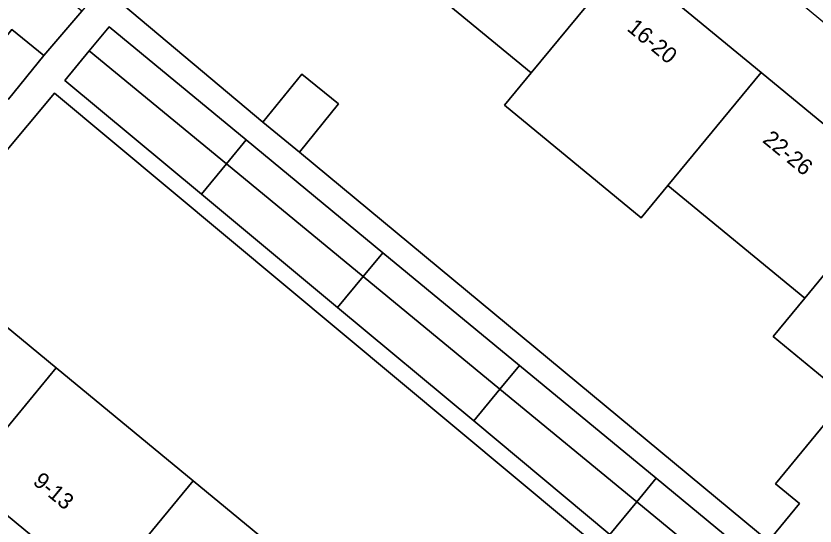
# Model space of a CAD drawing. Extents: x 162073 to 163043, y 381818 to 382561.
# Drawn here: x 162350.3 to 162399.8, y 382069.57 to 382101.18 of the extents above; entities that cross this region are included whole.
import ezdxf

# ---------------------------------------------------------------- set-up
doc = ezdxf.new("R2010")
doc.units = 0
for name, color, linetype in [('IMGEO_Erf', 7, 'Continuous'), ('IMGEO_Pand', 7, 'Continuous'), ('IMGEO_Pand_nummerreeks', 7, 'Continuous'), ('IMGEO_Voetpad_open', 7, 'Continuous')]:
    doc.layers.add(name, color=color, linetype=linetype)

msp = doc.modelspace()

# ---------------------------------------------------------------- linework, layer by layer
at = {"layer": 'IMGEO_Erf'}
for points in [[(162374.058, 382122.534), (162370.927, 382118.714), (162379.513, 382111.639), (162387.985, 382104.658), (162396.457, 382097.677), (162404.928, 382090.697), (162413.399, 382083.717), (162421.871, 382076.736), (162430.342, 382069.755), (162438.929, 382062.68), (162442.197, 382066.248), (162438.394, 382069.293)], [(162352.681, 382096.404), (162344.316, 382086.382), (162352.799, 382079.379), (162361.282, 382072.376), (162369.765, 382065.374), (162378.248, 382058.371), (162386.731, 382051.368), (162395.214, 382044.365), (162403.697, 382037.363), (162412.215, 382030.331), (162420.1, 382040.13)], [(162372.518, 382051.429), (162364.035, 382058.432), (162355.552, 382065.434), (162347.069, 382072.437), (162338.586, 382079.44), (162335.334, 382075.475), (162336.332, 382074.657), (162403.368, 382019.529), (162406.485, 382023.389), (162397.967, 382030.421), (162389.484, 382037.423), (162381.001, 382044.426)]]:
    msp.add_lwpolyline(points, close=True, dxfattribs=at)
for points in [[(162397.097, 382068.865), (162398.824, 382070.962), (162397.342, 382072.183), (162401.766, 382077.552), (162397.197, 382081.316), (162399.157, 382083.694), (162390.686, 382090.674), (162389.03, 382088.664), (162380.558, 382095.645), (162382.215, 382097.655), (162373.743, 382104.635), (162365.156, 382111.711), (162356.956, 382101.84), (162365.584, 382094.596), (162367.999, 382097.582), (162370.284, 382095.734), (162367.87, 382092.748), (162424.591, 382045.656)], [(162318.358, 382089.424), (162324.056, 382084.724), (162333.91, 382076.644), (162337.151, 382080.596), (162335.591, 382081.884), (162337.818, 382084.582), (162339.37, 382083.302), (162340.422, 382084.585), (162338.439, 382086.196), (162340.879, 382089.2), (162343.059, 382091.883), (162345.042, 382090.271), (162347.415, 382093.044), (162345.432, 382094.655), (162347.871, 382097.657), (162350.052, 382100.342), (162352.035, 382098.73), (162354.384, 382101.473), (162352.401, 382103.084), (162354.842, 382106.09)]]:
    msp.add_lwpolyline(points, dxfattribs=at)
at = {"layer": 'IMGEO_Pand'}
for points in [[(162373.743, 382104.635), (162382.215, 382097.655), (162387.985, 382104.658), (162379.513, 382111.639)], [(162396.457, 382097.677), (162387.985, 382104.658), (162382.215, 382097.655), (162380.558, 382095.645), (162389.03, 382088.664), (162390.686, 382090.674)], [(162354.842, 382099.014), (162363.34, 382092.01), (162364.566, 382093.497), (162356.077, 382100.509)], [(162347.871, 382097.657), (162349.841, 382096.029), (162352.035, 382098.73), (162350.052, 382100.342)], [(162354.842, 382099.014), (162353.327, 382097.179), (162361.791, 382090.129), (162363.34, 382092.01)], [(162365.584, 382094.596), (162367.87, 382092.748), (162370.284, 382095.734), (162367.999, 382097.582)], [(162396.457, 382097.677), (162390.686, 382090.674), (162399.157, 382083.694), (162404.928, 382090.697)], [(162364.566, 382093.497), (162363.34, 382092.01), (162371.811, 382085.029), (162373.029, 382086.507)], [(162370.225, 382083.104), (162371.811, 382085.029), (162363.34, 382092.01), (162361.791, 382090.129)], [(162404.928, 382090.697), (162399.157, 382083.694), (162397.197, 382081.316), (162401.766, 382077.552), (162397.342, 382072.183), (162398.824, 382070.962), (162397.097, 382068.865), (162399.57, 382066.827), (162406.221, 382074.898), (162405.257, 382075.693), (162406.717, 382077.465), (162407.629, 382076.713), (162413.399, 382083.717)], [(162352.799, 382079.379), (162344.316, 382086.382), (162341.769, 382083.297), (162338.586, 382079.44), (162347.069, 382072.437)], [(162371.811, 382085.029), (162380.282, 382078.048), (162381.492, 382079.516), (162373.029, 382086.507)], [(162370.225, 382083.104), (162378.659, 382076.078), (162380.282, 382078.048), (162371.811, 382085.029)], [(162352.799, 382079.379), (162347.069, 382072.437), (162355.552, 382065.434), (162361.282, 382072.376)], [(162389.955, 382072.525), (162381.492, 382079.516), (162380.282, 382078.048), (162388.753, 382071.067)], [(162378.659, 382076.078), (162387.093, 382069.052), (162388.753, 382071.067), (162380.282, 382078.048)], [(162361.282, 382072.376), (162355.552, 382065.434), (162364.035, 382058.432), (162369.765, 382065.374)], [(162389.955, 382072.525), (162388.753, 382071.067), (162397.225, 382064.085), (162398.418, 382065.534)], [(162395.528, 382062.026), (162397.225, 382064.085), (162388.753, 382071.067), (162387.093, 382069.052)]]:
    msp.add_lwpolyline(points, close=True, dxfattribs=at)
at = {"layer": 'IMGEO_Voetpad_open'}
for points in [[(162424.591, 382045.656), (162367.87, 382092.748), (162365.584, 382094.596), (162356.956, 382101.84), (162365.156, 382111.711), (162367.748, 382114.856), (162370.927, 382118.714), (162374.058, 382122.534), (162372.628, 382123.707), (162366.043, 382115.672), (162363.854, 382112.978), (162361.423, 382109.986), (162359.004, 382107.159), (162356.814, 382104.463), (162354.384, 382101.473), (162352.035, 382098.73), (162349.841, 382096.029)], [(162344.316, 382086.382), (162352.681, 382096.404), (162420.1, 382040.13)]]:
    msp.add_lwpolyline(points, dxfattribs=at)
msp.add_lwpolyline([(162423.719, 382044.636), (162422.567, 382043.201), (162420.788, 382040.985), (162412.397, 382047.975), (162403.962, 382055.001), (162395.528, 382062.026), (162387.093, 382069.052), (162378.659, 382076.078), (162370.225, 382083.104), (162361.791, 382090.129), (162353.327, 382097.179), (162354.842, 382099.014), (162356.077, 382100.509), (162364.566, 382093.497), (162373.029, 382086.507), (162381.492, 382079.516), (162389.955, 382072.525), (162398.418, 382065.534), (162406.881, 382058.544), (162415.345, 382051.553)], close=True, dxfattribs=at)

# ---------------------------------------------------------------- texts
at = {"layer": 'IMGEO_Pand_nummerreeks'}
for s, rotation, p in [('16-20', 320.5113, (162388.089, 382100.322)), ('22-26', 320.5113, (162396.487, 382093.402)), ('9-13', 320.4601, (162351.293, 382072.218))]:
    msp.add_text(s, height=1, rotation=rotation, dxfattribs=at).set_placement(p)

doc.saveas('drawing.dxf')
